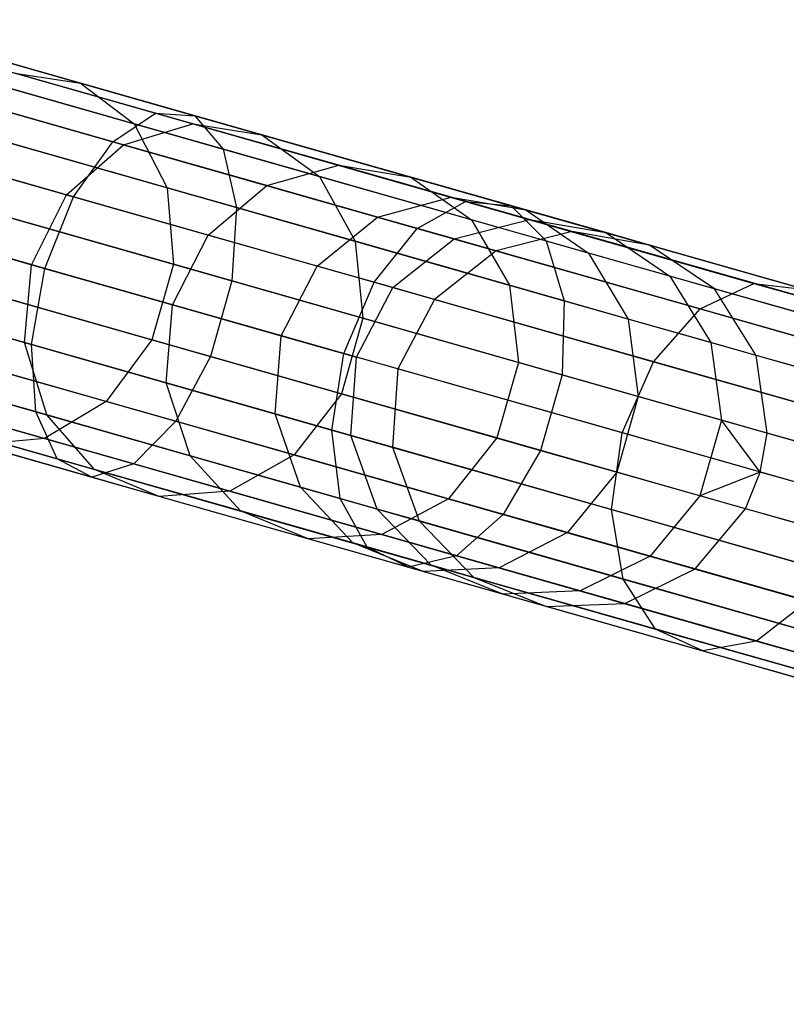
# Model space of a CAD drawing. Extents: x -189 to 189, y -189 to 189.
# Tile 454 of 591: x 170.9 to 174.96, y -52.54 to -47.33. Entities that reach past the tile are written whole.
import ezdxf

# ---------------------------------------------------------------- set-up
doc = ezdxf.new("R2010")
doc.units = 0
doc.header["$LTSCALE"] = 25.4
doc.layers.get('0').update_dxf_attribs({"linetype": 'CONTINUOUS'})

# ---------------------------------------------------------------- blocks, each defined once
blk = doc.blocks.new('CAMELEON-KENAI-C-12244_STL')
at = {"color": 0}
for p, q in [((169.8827, -47.3327, -11.4422), (171.6208, -47.8272, -12.3407)), ((169.8827, -47.3327, -11.4422), (171.6208, -47.8272, -12.3407)), ((170.0532, -47.336, -11.0629), (171.8278, -47.8409, -11.9804)), ((170.0532, -47.336, -11.0629), (171.8278, -47.8409, -11.9804)), ((171.2227, -47.6687, -150.3514), (170.0986, -47.3489, -151.9879)), ((171.2227, -47.6687, -150.3514), (170.0986, -47.3489, -151.9879)), ((169.6877, -47.4933, -11.7724), (171.394, -47.9788, -12.6545)), ((169.6877, -47.4933, -11.7724), (171.394, -47.9788, -12.6545)), ((170.1697, -47.5027, -10.7003), (171.9793, -48.0176, -11.6357)), ((170.1697, -47.5027, -10.7003), (171.9793, -48.0176, -11.6357)), ((171.5077, -47.8834, -150.5649), (170.3615, -47.5573, -152.2335)), ((171.5077, -47.8834, -150.5649), (170.3615, -47.5573, -152.2335)), ((170.8759, -47.6153, -150.1282), (171.2227, -47.6687, -150.3514)), ((171.8174, -47.8831, -148.4191), (170.8759, -47.6153, -150.1282)), ((171.8174, -47.8831, -148.4191), (170.8759, -47.6153, -150.1282)), ((170.8759, -47.6153, -150.1282), (171.2227, -47.6687, -150.3514)), ((171.2227, -47.6687, -150.3514), (171.5077, -47.8834, -150.5649)), ((172.1839, -47.9422, -148.6064), (171.2227, -47.6687, -150.3514)), ((172.1839, -47.9422, -148.6064), (171.2227, -47.6687, -150.3514)), ((171.2227, -47.6687, -150.3514), (171.5077, -47.8834, -150.5649)), ((171.4517, -47.9952, -148.256), (170.5275, -47.7323, -149.9339)), ((171.4517, -47.9952, -148.256), (170.5275, -47.7323, -149.9339)), ((169.5019, -47.7902, -11.9966), (171.1867, -48.2696, -12.8675)), ((169.5019, -47.7902, -11.9966), (171.1867, -48.2696, -12.8675)), ((170.2121, -47.8041, -10.4169), (172.0489, -48.3267, -11.3664)), ((170.2121, -47.8041, -10.4169), (172.0489, -48.3267, -11.3664)), ((171.394, -47.9788, -12.6545), (171.6208, -47.8272, -12.3407)), ((171.394, -47.9788, -12.6545), (171.6208, -47.8272, -12.3407)), ((171.6208, -47.8272, -12.3407), (173.2614, -48.294, -13.4195)), ((171.6208, -47.8272, -12.3407), (173.2614, -48.294, -13.4195)), ((171.6208, -47.8272, -12.3407), (171.8278, -47.8409, -11.9804)), ((171.6208, -47.8272, -12.3407), (171.8278, -47.8409, -11.9804)), ((171.4517, -47.9952, -148.256), (171.8174, -47.8831, -148.4191)), ((171.4517, -47.9952, -148.256), (171.8174, -47.8831, -148.4191)), ((171.5077, -47.8834, -150.5649), (171.6818, -48.2222, -150.7317)), ((172.4878, -48.1623, -148.7856), (171.5077, -47.8834, -150.5649)), ((172.4878, -48.1623, -148.7856), (171.5077, -47.8834, -150.5649)), ((171.5077, -47.8834, -150.5649), (171.6818, -48.2222, -150.7317)), ((171.8174, -47.8831, -148.4191), (172.1839, -47.9422, -148.6064)), ((172.5899, -48.1029, -146.6207), (171.8174, -47.8831, -148.4191)), ((172.5899, -48.1029, -146.6207), (171.8174, -47.8831, -148.4191)), ((171.8174, -47.8831, -148.4191), (172.1839, -47.9422, -148.6064)), ((171.8278, -47.8409, -11.9804), (173.5029, -48.3175, -13.0818)), ((171.8278, -47.8409, -11.9804), (173.5029, -48.3175, -13.0818)), ((171.8278, -47.8409, -11.9804), (171.9793, -48.0176, -11.6357)), ((171.8278, -47.8409, -11.9804), (171.9793, -48.0176, -11.6357)), ((171.6818, -48.2222, -150.7317), (170.5183, -47.8912, -152.4255)), ((171.6818, -48.2222, -150.7317), (170.5183, -47.8912, -152.4255)), ((171.1867, -48.2696, -12.8675), (171.394, -47.9788, -12.6545)), ((171.1867, -48.2696, -12.8675), (171.394, -47.9788, -12.6545)), ((171.394, -47.9788, -12.6545), (173.0046, -48.4371, -13.7136)), ((171.394, -47.9788, -12.6545), (173.0046, -48.4371, -13.7136)), ((172.1839, -47.9422, -148.6064), (172.4878, -48.1623, -148.7856)), ((172.9726, -48.1666, -146.7703), (172.1839, -47.9422, -148.6064)), ((172.9726, -48.1666, -146.7703), (172.1839, -47.9422, -148.6064)), ((172.1839, -47.9422, -148.6064), (172.4878, -48.1623, -148.7856)), ((171.15, -48.2592, -148.1453), (170.2375, -47.9995, -149.8019)), ((171.15, -48.2592, -148.1453), (170.2375, -47.9995, -149.8019)), ((171.15, -48.2592, -148.1453), (171.4517, -47.9952, -148.256)), ((171.15, -48.2592, -148.1453), (171.4517, -47.9952, -148.256)), ((172.2101, -48.211, -146.4905), (171.4517, -47.9952, -148.256)), ((172.2101, -48.211, -146.4905), (171.4517, -47.9952, -148.256)), ((171.9793, -48.0176, -11.6357), (173.6872, -48.5035, -12.7588)), ((171.9793, -48.0176, -11.6357), (173.6872, -48.5035, -12.7588)), ((171.9793, -48.0176, -11.6357), (172.0489, -48.3267, -11.3664)), ((171.9793, -48.0176, -11.6357), (172.0489, -48.3267, -11.3664)), ((172.2101, -48.211, -146.4905), (172.5899, -48.1029, -146.6207)), ((172.2101, -48.211, -146.4905), (172.5899, -48.1029, -146.6207)), ((172.5899, -48.1029, -146.6207), (172.9726, -48.1666, -146.7703)), ((173.1858, -48.2725, -144.7511), (172.5899, -48.1029, -146.6207)), ((173.1858, -48.2725, -144.7511), (172.5899, -48.1029, -146.6207)), ((172.5899, -48.1029, -146.6207), (172.9726, -48.1666, -146.7703)), ((171.0346, -48.6492, -12.9429), (169.3574, -48.172, -12.0759)), ((171.0346, -48.6492, -12.9429), (169.3574, -48.172, -12.0759)), ((170.173, -48.1879, -10.2618), (172.0247, -48.7148, -11.2191)), ((170.173, -48.1879, -10.2618), (172.0247, -48.7148, -11.2191)), ((172.4878, -48.1623, -148.7856), (172.6767, -48.5053, -148.9255)), ((173.2921, -48.3911, -146.9133), (172.4878, -48.1623, -148.7856)), ((173.2921, -48.3911, -146.9133), (172.4878, -48.1623, -148.7856)), ((172.4878, -48.1623, -148.7856), (172.6767, -48.5053, -148.9255)), ((172.9726, -48.1666, -146.7703), (173.2921, -48.3911, -146.9133)), ((173.581, -48.3397, -144.8614), (172.9726, -48.1666, -146.7703)), ((173.581, -48.3397, -144.8614), (172.9726, -48.1666, -146.7703)), ((172.9726, -48.1666, -146.7703), (173.2921, -48.3911, -146.9133)), ((171.6818, -48.2222, -150.7317), (171.7148, -48.6266, -150.823)), ((172.6767, -48.5053, -148.9255), (171.6818, -48.2222, -150.7317)), ((172.6767, -48.5053, -148.9255), (171.6818, -48.2222, -150.7317)), ((171.6818, -48.2222, -150.7317), (171.7148, -48.6266, -150.823)), ((171.8988, -48.4722, -146.4021), (172.2101, -48.211, -146.4905)), ((171.8988, -48.4722, -146.4021), (172.2101, -48.211, -146.4905)), ((172.795, -48.3775, -144.6551), (172.2101, -48.211, -146.4905)), ((172.795, -48.3775, -144.6551), (172.2101, -48.211, -146.4905)), ((171.7148, -48.6266, -150.823), (170.5418, -48.2928, -152.5305)), ((171.7148, -48.6266, -150.823), (170.5418, -48.2928, -152.5305)), ((170.9646, -48.6293, -148.1061), (171.15, -48.2592, -148.1453)), ((170.9646, -48.6293, -148.1061), (171.15, -48.2592, -148.1453)), ((171.0346, -48.6492, -12.9429), (171.1867, -48.2696, -12.8675)), ((171.0346, -48.6492, -12.9429), (171.1867, -48.2696, -12.8675)), ((171.8988, -48.4722, -146.4021), (171.15, -48.2592, -148.1453)), ((171.8988, -48.4722, -146.4021), (171.15, -48.2592, -148.1453)), ((171.1867, -48.2696, -12.8675), (172.7768, -48.722, -13.9132)), ((171.1867, -48.2696, -12.8675), (172.7768, -48.722, -13.9132)), ((172.795, -48.3775, -144.6551), (173.1858, -48.2725, -144.7511)), ((172.795, -48.3775, -144.6551), (173.1858, -48.2725, -144.7511)), ((173.0046, -48.4371, -13.7136), (173.2614, -48.294, -13.4195)), ((173.0046, -48.4371, -13.7136), (173.2614, -48.294, -13.4195)), ((173.1858, -48.2725, -144.7511), (173.581, -48.3397, -144.8614)), ((173.599, -48.39, -142.829), (173.1858, -48.2725, -144.7511)), ((173.599, -48.39, -142.829), (173.1858, -48.2725, -144.7511)), ((173.1858, -48.2725, -144.7511), (173.581, -48.3397, -144.8614)), ((173.2614, -48.294, -13.4195), (174.7871, -48.7281, -14.6672)), ((173.2614, -48.294, -13.4195), (174.7871, -48.7281, -14.6672)), ((173.2614, -48.294, -13.4195), (173.5029, -48.3175, -13.0818)), ((173.2614, -48.294, -13.4195), (173.5029, -48.3175, -13.0818)), ((172.0489, -48.3267, -11.3664), (172.0247, -48.7148, -11.2191)), ((172.0489, -48.3267, -11.3664), (172.0247, -48.7148, -11.2191)), ((172.0489, -48.3267, -11.3664), (173.7826, -48.82, -12.5065)), ((172.0489, -48.3267, -11.3664), (173.7826, -48.82, -12.5065)), ((173.5029, -48.3175, -13.0818), (175.0606, -48.7607, -14.3557)), ((173.5029, -48.3175, -13.0818), (175.0606, -48.7607, -14.3557)), ((173.5029, -48.3175, -13.0818), (173.6872, -48.5035, -12.7588)), ((173.5029, -48.3175, -13.0818), (173.6872, -48.5035, -12.7588)), ((173.581, -48.3397, -144.8614), (173.9125, -48.5676, -144.9669)), ((174.0029, -48.4598, -142.8989), (173.581, -48.3397, -144.8614)), ((174.0029, -48.4598, -142.8989), (173.581, -48.3397, -144.8614)), ((173.581, -48.3397, -144.8614), (173.9125, -48.5676, -144.9669)), ((170.0562, -48.3708, -149.7553), (170.9646, -48.6293, -148.1061)), ((170.0562, -48.3708, -149.7553), (170.9646, -48.6293, -148.1061)), ((172.4764, -48.6366, -144.5899), (172.795, -48.3775, -144.6551)), ((172.4764, -48.6366, -144.5899), (172.795, -48.3775, -144.6551)), ((173.2007, -48.4929, -142.7681), (172.795, -48.3775, -144.6551)), ((173.2007, -48.4929, -142.7681), (172.795, -48.3775, -144.6551)), ((173.2007, -48.4929, -142.7681), (173.599, -48.39, -142.829)), ((173.2007, -48.4929, -142.7681), (173.599, -48.39, -142.829)), ((173.2921, -48.3911, -146.9133), (173.4931, -48.7376, -147.0251)), ((173.9125, -48.5676, -144.9669), (173.2921, -48.3911, -146.9133)), ((173.9125, -48.5676, -144.9669), (173.2921, -48.3911, -146.9133)), ((173.2921, -48.3911, -146.9133), (173.4931, -48.7376, -147.0251)), ((173.599, -48.39, -142.829), (174.0029, -48.4598, -142.8989)), ((173.8255, -48.4545, -140.8736), (173.599, -48.39, -142.829)), ((173.8255, -48.4545, -140.8736), (173.599, -48.39, -142.829)), ((173.599, -48.39, -142.829), (174.0029, -48.4598, -142.8989)), ((172.7768, -48.722, -13.9132), (173.0046, -48.4371, -13.7136)), ((172.7768, -48.722, -13.9132), (173.0046, -48.4371, -13.7136)), ((173.0046, -48.4371, -13.7136), (174.5024, -48.8632, -14.9385)), ((173.0046, -48.4371, -13.7136), (174.5024, -48.8632, -14.9385)), ((173.8255, -48.4545, -140.8736), (173.4231, -48.5561, -140.8484)), ((173.8255, -48.4545, -140.8736), (173.4231, -48.5561, -140.8484)), ((181.2238, -50.5595, -30.8736), (173.8255, -48.4545, -140.8736)), ((174.2342, -48.5256, -140.9024), (173.8255, -48.4545, -140.8736)), ((181.2238, -50.5595, -30.8736), (173.8255, -48.4545, -140.8736)), ((174.2342, -48.5256, -140.9024), (173.8255, -48.4545, -140.8736)), ((174.0029, -48.4598, -142.8989), (174.3427, -48.69, -142.9658)), ((174.2342, -48.5256, -140.9024), (174.0029, -48.4598, -142.8989)), ((174.2342, -48.5256, -140.9024), (174.0029, -48.4598, -142.8989)), ((174.0029, -48.4598, -142.8989), (174.3427, -48.69, -142.9658)), ((171.71, -48.8414, -146.3709), (171.8988, -48.4722, -146.4021)), ((171.71, -48.8414, -146.3709), (171.8988, -48.4722, -146.4021)), ((172.4764, -48.6366, -144.5899), (171.8988, -48.4722, -146.4021)), ((172.4764, -48.6366, -144.5899), (171.8988, -48.4722, -146.4021)), ((172.6767, -48.5053, -148.9255), (172.7177, -48.9119, -149.0021)), ((173.4931, -48.7376, -147.0251), (172.6767, -48.5053, -148.9255)), ((173.4931, -48.7376, -147.0251), (172.6767, -48.5053, -148.9255)), ((172.6767, -48.5053, -148.9255), (172.7177, -48.9119, -149.0021)), ((172.877, -48.7505, -142.7268), (173.2007, -48.4929, -142.7681)), ((172.877, -48.7505, -142.7268), (173.2007, -48.4929, -142.7681)), ((173.4231, -48.5561, -140.8484), (173.2007, -48.4929, -142.7681)), ((173.4231, -48.5561, -140.8484), (173.2007, -48.4929, -142.7681)), ((173.6872, -48.5035, -12.7588), (175.2756, -48.9555, -14.0578)), ((173.6872, -48.5035, -12.7588), (175.2756, -48.9555, -14.0578)), ((173.6872, -48.5035, -12.7588), (173.7826, -48.82, -12.5065)), ((173.6872, -48.5035, -12.7588), (173.7826, -48.82, -12.5065)), ((173.4231, -48.5561, -140.8484), (173.0965, -48.813, -140.8314)), ((173.4231, -48.5561, -140.8484), (173.0965, -48.813, -140.8314)), ((180.8214, -50.6612, -30.8485), (173.4231, -48.5561, -140.8484)), ((180.8214, -50.6612, -30.8485), (173.4231, -48.5561, -140.8484)), ((181.6325, -50.6306, -30.9024), (174.2342, -48.5256, -140.9024)), ((174.5785, -48.7571, -140.93), (174.2342, -48.5256, -140.9024)), ((181.6325, -50.6306, -30.9024), (174.2342, -48.5256, -140.9024)), ((174.5785, -48.7571, -140.93), (174.2342, -48.5256, -140.9024)), ((169.2793, -48.5726, -11.9966), (170.9641, -49.052, -12.8675)), ((169.2793, -48.5726, -11.9966), (170.9641, -49.052, -12.8675)), ((170.0592, -48.5878, -10.2618), (171.9109, -49.1147, -11.2191)), ((170.0592, -48.5878, -10.2618), (171.9109, -49.1147, -11.2191)), ((173.9125, -48.5676, -144.9669), (174.1228, -48.9168, -145.0493)), ((174.3427, -48.69, -142.9658), (173.9125, -48.5676, -144.9669)), ((174.3427, -48.69, -142.9658), (173.9125, -48.5676, -144.9669)), ((173.9125, -48.5676, -144.9669), (174.1228, -48.9168, -145.0493)), ((170.9274, -49.0416, -148.1453), (170.9646, -48.6293, -148.1061)), ((170.9274, -49.0416, -148.1453), (170.9646, -48.6293, -148.1061)), ((170.9641, -49.052, -12.8675), (171.0346, -48.6492, -12.9429)), ((170.9641, -49.052, -12.8675), (171.0346, -48.6492, -12.9429)), ((170.9646, -48.6293, -148.1061), (171.71, -48.8414, -146.3709)), ((170.9646, -48.6293, -148.1061), (171.71, -48.8414, -146.3709)), ((172.6176, -49.0996, -13.9838), (171.0346, -48.6492, -12.9429)), ((172.6176, -49.0996, -13.9838), (171.0346, -48.6492, -12.9429)), ((171.7148, -48.6266, -150.823), (171.601, -49.0265, -150.823)), ((171.7148, -48.6266, -150.823), (171.601, -49.0265, -150.823)), ((172.7177, -48.9119, -149.0021), (171.7148, -48.6266, -150.823)), ((172.7177, -48.9119, -149.0021), (171.7148, -48.6266, -150.823)), ((172.285, -49.005, -144.5669), (172.4764, -48.6366, -144.5899)), ((172.285, -49.005, -144.5669), (172.4764, -48.6366, -144.5899)), ((172.877, -48.7505, -142.7268), (172.4764, -48.6366, -144.5899)), ((172.877, -48.7505, -142.7268), (172.4764, -48.6366, -144.5899)), ((171.601, -49.0265, -150.823), (170.428, -48.6928, -152.5305)), ((171.601, -49.0265, -150.823), (170.428, -48.6928, -152.5305)), ((172.0247, -48.7148, -11.2191), (171.9109, -49.1147, -11.2191)), ((172.0247, -48.7148, -11.2191), (171.9109, -49.1147, -11.2191)), ((172.0247, -48.7148, -11.2191), (173.7725, -49.2121, -12.3684)), ((172.0247, -48.7148, -11.2191), (173.7725, -49.2121, -12.3684)), ((172.6176, -49.0996, -13.9838), (172.7768, -48.722, -13.9132)), ((172.6176, -49.0996, -13.9838), (172.7768, -48.722, -13.9132)), ((172.7768, -48.722, -13.9132), (174.2557, -49.1428, -15.1226)), ((172.7768, -48.722, -13.9132), (174.2557, -49.1428, -15.1226)), ((174.3427, -48.69, -142.9658), (174.5595, -49.041, -143.018)), ((174.5785, -48.7571, -140.93), (174.3427, -48.69, -142.9658)), ((174.5785, -48.7571, -140.93), (174.3427, -48.69, -142.9658)), ((174.3427, -48.69, -142.9658), (174.5595, -49.041, -143.018)), ((172.6837, -49.1184, -142.7122), (172.877, -48.7505, -142.7268)), ((172.6837, -49.1184, -142.7122), (172.877, -48.7505, -142.7268)), ((173.0965, -48.813, -140.8314), (172.877, -48.7505, -142.7268)), ((173.0965, -48.813, -140.8314), (172.877, -48.7505, -142.7268)), ((173.4931, -48.7376, -147.0251), (173.5408, -49.1461, -147.0862)), ((174.1228, -48.9168, -145.0493), (173.4931, -48.7376, -147.0251)), ((174.1228, -48.9168, -145.0493), (173.4931, -48.7376, -147.0251)), ((173.4931, -48.7376, -147.0251), (173.5408, -49.1461, -147.0862)), ((174.5024, -48.8632, -14.9385), (174.7871, -48.7281, -14.6672)), ((174.5024, -48.8632, -14.9385), (174.7871, -48.7281, -14.6672)), ((181.9768, -50.8621, -30.93), (174.5785, -48.7571, -140.93)), ((174.7988, -49.1091, -140.9516), (174.5785, -48.7571, -140.93)), ((181.9768, -50.8621, -30.93), (174.5785, -48.7571, -140.93)), ((174.7988, -49.1091, -140.9516), (174.5785, -48.7571, -140.93)), ((174.7871, -48.7281, -14.6672), (176.182, -49.125, -16.0708)), ((174.7871, -48.7281, -14.6672), (176.182, -49.125, -16.0708)), ((174.7871, -48.7281, -14.6672), (175.0606, -48.7607, -14.3557)), ((174.7871, -48.7281, -14.6672), (175.0606, -48.7607, -14.3557)), ((170.9274, -49.0416, -148.1453), (170.0149, -48.7819, -149.8019)), ((170.9274, -49.0416, -148.1453), (170.0149, -48.7819, -149.8019)), ((173.0965, -48.813, -140.8314), (172.9023, -49.1806, -140.8254)), ((173.0965, -48.813, -140.8314), (172.9023, -49.1806, -140.8254)), ((180.4948, -50.918, -30.8314), (173.0965, -48.813, -140.8314)), ((180.4948, -50.918, -30.8314), (173.0965, -48.813, -140.8314)), ((173.7826, -48.82, -12.5065), (173.7725, -49.2121, -12.3684)), ((173.7826, -48.82, -12.5065), (173.7725, -49.2121, -12.3684)), ((173.7826, -48.82, -12.5065), (175.395, -49.2787, -13.8251)), ((173.7826, -48.82, -12.5065), (175.395, -49.2787, -13.8251)), ((171.6762, -49.2546, -146.4021), (171.71, -48.8414, -146.3709)), ((171.6762, -49.2546, -146.4021), (171.71, -48.8414, -146.3709)), ((171.71, -48.8414, -146.3709), (172.285, -49.005, -144.5669)), ((171.71, -48.8414, -146.3709), (172.285, -49.005, -144.5669)), ((174.2557, -49.1428, -15.1226), (174.5024, -48.8632, -14.9385)), ((174.2557, -49.1428, -15.1226), (174.5024, -48.8632, -14.9385)), ((174.5024, -48.8632, -14.9385), (175.8718, -49.2529, -16.3164)), ((174.5024, -48.8632, -14.9385), (175.8718, -49.2529, -16.3164)), ((169.2809, -48.9229, -11.7724), (170.9873, -49.4084, -12.6545)), ((169.2809, -48.9229, -11.7724), (170.9873, -49.4084, -12.6545)), ((172.7177, -48.9119, -149.0021), (172.604, -49.3119, -149.0021)), ((172.7177, -48.9119, -149.0021), (172.604, -49.3119, -149.0021)), ((173.5408, -49.1461, -147.0862), (172.7177, -48.9119, -149.0021)), ((173.5408, -49.1461, -147.0862), (172.7177, -48.9119, -149.0021)), ((174.1228, -48.9168, -145.0493), (174.1756, -49.3267, -145.0944)), ((174.5595, -49.041, -143.018), (174.1228, -48.9168, -145.0493)), ((174.5595, -49.041, -143.018), (174.1228, -48.9168, -145.0493)), ((174.1228, -48.9168, -145.0493), (174.1756, -49.3267, -145.0944)), ((169.8904, -48.9348, -10.4169), (171.7272, -49.4574, -11.3664)), ((169.8904, -48.9348, -10.4169), (171.7272, -49.4574, -11.3664)), ((171.36, -49.3529, -150.7317), (170.1966, -49.0219, -152.4255)), ((171.36, -49.3529, -150.7317), (170.1966, -49.0219, -152.4255)), ((171.601, -49.0265, -150.823), (171.36, -49.3529, -150.7317)), ((171.601, -49.0265, -150.823), (171.36, -49.3529, -150.7317)), ((172.604, -49.3119, -149.0021), (171.601, -49.0265, -150.823)), ((172.604, -49.3119, -149.0021), (171.601, -49.0265, -150.823)), ((172.2538, -49.419, -144.5899), (172.285, -49.005, -144.5669)), ((172.2538, -49.419, -144.5899), (172.285, -49.005, -144.5669)), ((172.285, -49.005, -144.5669), (172.6837, -49.1184, -142.7122)), ((172.285, -49.005, -144.5669), (172.6837, -49.1184, -142.7122)), ((171.0449, -49.4248, -148.256), (170.9274, -49.0416, -148.1453)), ((171.6762, -49.2546, -146.4021), (170.9274, -49.0416, -148.1453)), ((171.0449, -49.4248, -148.256), (170.9274, -49.0416, -148.1453)), ((171.6762, -49.2546, -146.4021), (170.9274, -49.0416, -148.1453)), ((170.9873, -49.4084, -12.6545), (170.9641, -49.052, -12.8675)), ((170.9641, -49.052, -12.8675), (172.5542, -49.5045, -13.9132)), ((170.9641, -49.052, -12.8675), (172.5542, -49.5045, -13.9132)), ((170.9873, -49.4084, -12.6545), (170.9641, -49.052, -12.8675)), ((174.5595, -49.041, -143.018), (174.6158, -49.452, -143.0466)), ((174.5595, -49.041, -143.018), (174.6158, -49.452, -143.0466)), ((174.7988, -49.1091, -140.9516), (174.5595, -49.041, -143.018)), ((174.7988, -49.1091, -140.9516), (174.5595, -49.041, -143.018)), ((171.9109, -49.1147, -11.2191), (171.7272, -49.4574, -11.3664)), ((171.9109, -49.1147, -11.2191), (171.7272, -49.4574, -11.3664)), ((171.9109, -49.1147, -11.2191), (173.6587, -49.612, -12.3684)), ((171.9109, -49.1147, -11.2191), (173.6587, -49.612, -12.3684)), ((172.5542, -49.5045, -13.9132), (172.6176, -49.0996, -13.9838)), ((172.5542, -49.5045, -13.9132), (172.6176, -49.0996, -13.9838)), ((174.0897, -49.5185, -15.1878), (172.6176, -49.0996, -13.9838)), ((174.0897, -49.5185, -15.1878), (172.6176, -49.0996, -13.9838)), ((172.6544, -49.5329, -142.7268), (172.6837, -49.1184, -142.7122)), ((172.6544, -49.5329, -142.7268), (172.6837, -49.1184, -142.7122)), ((172.9023, -49.1806, -140.8254), (172.6837, -49.1184, -142.7122)), ((172.9023, -49.1806, -140.8254), (172.6837, -49.1184, -142.7122)), ((182.1971, -51.2141, -30.9516), (174.7988, -49.1091, -140.9516)), ((174.8571, -49.5206, -140.9634), (174.7988, -49.1091, -140.9516)), ((182.1971, -51.2141, -30.9516), (174.7988, -49.1091, -140.9516)), ((174.8571, -49.5206, -140.9634), (174.7988, -49.1091, -140.9516)), ((169.3622, -49.1622, -11.4422), (171.1003, -49.6567, -12.3407)), ((169.3622, -49.1622, -11.4422), (171.1003, -49.6567, -12.3407)), ((169.6957, -49.1687, -10.7003), (171.5053, -49.6835, -11.6357)), ((169.6957, -49.1687, -10.7003), (171.5053, -49.6835, -11.6357)), ((171.0449, -49.4248, -148.256), (170.1207, -49.1618, -149.9339)), ((171.0449, -49.4248, -148.256), (170.1207, -49.1618, -149.9339)), ((172.9023, -49.1806, -140.8254), (172.8739, -49.5954, -140.8314)), ((172.9023, -49.1806, -140.8254), (172.8739, -49.5954, -140.8314)), ((180.3006, -51.2856, -30.8254), (172.9023, -49.1806, -140.8254)), ((180.3006, -51.2856, -30.8254), (172.9023, -49.1806, -140.8254)), ((173.5408, -49.1461, -147.0862), (173.427, -49.5461, -147.0862)), ((173.5408, -49.1461, -147.0862), (173.427, -49.5461, -147.0862)), ((174.1756, -49.3267, -145.0944), (173.5408, -49.1461, -147.0862)), ((174.1756, -49.3267, -145.0944), (173.5408, -49.1461, -147.0862)), ((174.0897, -49.5185, -15.1878), (174.2557, -49.1428, -15.1226)), ((174.0897, -49.5185, -15.1878), (174.2557, -49.1428, -15.1226)), ((174.2557, -49.1428, -15.1226), (175.6078, -49.5275, -16.4831)), ((174.2557, -49.1428, -15.1226), (175.6078, -49.5275, -16.4831)), ((171.0337, -49.5493, -150.5649), (169.8875, -49.2232, -152.2335)), ((171.0337, -49.5493, -150.5649), (169.8875, -49.2232, -152.2335)), ((173.7725, -49.2121, -12.3684), (173.6587, -49.612, -12.3684)), ((173.7725, -49.2121, -12.3684), (173.6587, -49.612, -12.3684)), ((173.7725, -49.2121, -12.3684), (175.398, -49.6745, -13.6976)), ((173.7725, -49.2121, -12.3684), (175.398, -49.6745, -13.6976)), ((169.5089, -49.2491, -11.0629), (171.2835, -49.754, -11.9804)), ((169.5089, -49.2491, -11.0629), (171.2835, -49.754, -11.9804)), ((171.8033, -49.6406, -146.4905), (171.6762, -49.2546, -146.4021)), ((172.2538, -49.419, -144.5899), (171.6762, -49.2546, -146.4021)), ((171.8033, -49.6406, -146.4905), (171.6762, -49.2546, -146.4021)), ((172.2538, -49.419, -144.5899), (171.6762, -49.2546, -146.4021)), ((172.604, -49.3119, -149.0021), (172.355, -49.636, -148.9255)), ((172.604, -49.3119, -149.0021), (172.355, -49.636, -148.9255)), ((173.427, -49.5461, -147.0862), (172.604, -49.3119, -149.0021)), ((173.427, -49.5461, -147.0862), (172.604, -49.3119, -149.0021)), ((174.1756, -49.3267, -145.0944), (174.0618, -49.7267, -145.0944)), ((174.1756, -49.3267, -145.0944), (174.0618, -49.7267, -145.0944)), ((174.6158, -49.452, -143.0466), (174.1756, -49.3267, -145.0944)), ((174.6158, -49.452, -143.0466), (174.1756, -49.3267, -145.0944)), ((171.36, -49.3529, -150.7317), (171.0337, -49.5493, -150.5649)), ((171.36, -49.3529, -150.7317), (171.0337, -49.5493, -150.5649)), ((172.355, -49.636, -148.9255), (171.36, -49.3529, -150.7317)), ((172.355, -49.636, -148.9255), (171.36, -49.3529, -150.7317)), ((171.2968, -49.7126, -148.4191), (170.3554, -49.4448, -150.1282)), ((171.2968, -49.7126, -148.4191), (170.3554, -49.4448, -150.1282)), ((171.1003, -49.6567, -12.3407), (170.9873, -49.4084, -12.6545)), ((170.9873, -49.4084, -12.6545), (172.5978, -49.8666, -13.7136)), ((170.9873, -49.4084, -12.6545), (172.5978, -49.8666, -13.7136)), ((171.1003, -49.6567, -12.3407), (170.9873, -49.4084, -12.6545)), ((171.2968, -49.7126, -148.4191), (171.0449, -49.4248, -148.256)), ((171.8033, -49.6406, -146.4905), (171.0449, -49.4248, -148.256)), ((171.2968, -49.7126, -148.4191), (171.0449, -49.4248, -148.256)), ((171.8033, -49.6406, -146.4905), (171.0449, -49.4248, -148.256)), ((172.3883, -49.807, -144.6551), (172.2538, -49.419, -144.5899)), ((172.6544, -49.5329, -142.7268), (172.2538, -49.419, -144.5899)), ((172.3883, -49.807, -144.6551), (172.2538, -49.419, -144.5899)), ((172.6544, -49.5329, -142.7268), (172.2538, -49.419, -144.5899)), ((174.6158, -49.452, -143.0466), (174.5021, -49.8519, -143.0466)), ((174.6158, -49.452, -143.0466), (174.5021, -49.8519, -143.0466)), ((174.8571, -49.5206, -140.9634), (174.6158, -49.452, -143.0466)), ((174.8571, -49.5206, -140.9634), (174.6158, -49.452, -143.0466)), ((174.8212, -49.7266, -140.9649), (174.6158, -49.452, -143.0466)), ((174.8212, -49.7266, -140.9649), (174.6158, -49.452, -143.0466)), ((171.7272, -49.4574, -11.3664), (171.5053, -49.6835, -11.6357)), ((171.7272, -49.4574, -11.3664), (171.5053, -49.6835, -11.6357)), ((171.7272, -49.4574, -11.3664), (173.4609, -49.9507, -12.5065)), ((171.7272, -49.4574, -11.3664), (173.4609, -49.9507, -12.5065)), ((172.5978, -49.8666, -13.7136), (172.5542, -49.5045, -13.9132)), ((172.5542, -49.5045, -13.9132), (174.0331, -49.9252, -15.1226)), ((172.5542, -49.5045, -13.9132), (174.0331, -49.9252, -15.1226)), ((172.5978, -49.8666, -13.7136), (172.5542, -49.5045, -13.9132)), ((171.0337, -49.5493, -150.5649), (170.6783, -49.5818, -150.3514)), ((171.0337, -49.5493, -150.5649), (170.6783, -49.5818, -150.3514)), ((172.0138, -49.8282, -148.7856), (171.0337, -49.5493, -150.5649)), ((172.0138, -49.8282, -148.7856), (171.0337, -49.5493, -150.5649)), ((172.794, -49.9224, -142.7681), (172.6544, -49.5329, -142.7268)), ((172.8739, -49.5954, -140.8314), (172.6544, -49.5329, -142.7268)), ((172.794, -49.9224, -142.7681), (172.6544, -49.5329, -142.7268)), ((172.8739, -49.5954, -140.8314), (172.6544, -49.5329, -142.7268)), ((173.427, -49.5461, -147.0862), (173.1714, -49.8683, -147.0251)), ((173.427, -49.5461, -147.0862), (173.1714, -49.8683, -147.0251)), ((174.0618, -49.7267, -145.0944), (173.427, -49.5461, -147.0862)), ((174.0618, -49.7267, -145.0944), (173.427, -49.5461, -147.0862)), ((174.0331, -49.9252, -15.1226), (174.0897, -49.5185, -15.1878)), ((174.0331, -49.9252, -15.1226), (174.0897, -49.5185, -15.1878)), ((175.4357, -49.9014, -16.542), (174.0897, -49.5185, -15.1878)), ((175.4357, -49.9014, -16.542), (174.0897, -49.5185, -15.1878)), ((174.8212, -49.7266, -140.9649), (174.8571, -49.5206, -140.9634)), ((174.8212, -49.7266, -140.9649), (174.8571, -49.5206, -140.9634)), ((182.2555, -51.6257, -30.9634), (174.8571, -49.5206, -140.9634)), ((182.2555, -51.6257, -30.9634), (174.8571, -49.5206, -140.9634)), ((171.6396, -49.8553, -148.6064), (170.6783, -49.5818, -150.3514)), ((171.6396, -49.8553, -148.6064), (170.6783, -49.5818, -150.3514)), ((180.2722, -51.7004, -30.8314), (172.8739, -49.5954, -140.8314)), ((172.8739, -49.5954, -140.8314), (173.0163, -49.9857, -140.8484)), ((180.2722, -51.7004, -30.8314), (172.8739, -49.5954, -140.8314)), ((172.8739, -49.5954, -140.8314), (173.0163, -49.9857, -140.8484)), ((171.2835, -49.754, -11.9804), (171.1003, -49.6567, -12.3407)), ((171.1003, -49.6567, -12.3407), (172.7408, -50.1235, -13.4195)), ((171.1003, -49.6567, -12.3407), (172.7408, -50.1235, -13.4195)), ((171.2835, -49.754, -11.9804), (171.1003, -49.6567, -12.3407)), ((172.0694, -49.9324, -146.6207), (171.8033, -49.6406, -146.4905)), ((172.3883, -49.807, -144.6551), (171.8033, -49.6406, -146.4905)), ((172.0694, -49.9324, -146.6207), (171.8033, -49.6406, -146.4905)), ((172.3883, -49.807, -144.6551), (171.8033, -49.6406, -146.4905)), ((172.355, -49.636, -148.9255), (172.0138, -49.8282, -148.7856)), ((172.355, -49.636, -148.9255), (172.0138, -49.8282, -148.7856)), ((173.1714, -49.8683, -147.0251), (172.355, -49.636, -148.9255)), ((173.1714, -49.8683, -147.0251), (172.355, -49.636, -148.9255)), ((173.6587, -49.612, -12.3684), (173.4609, -49.9507, -12.5065)), ((173.6587, -49.612, -12.3684), (173.4609, -49.9507, -12.5065)), ((173.6587, -49.612, -12.3684), (175.2842, -50.0745, -13.6976)), ((173.6587, -49.612, -12.3684), (175.2842, -50.0745, -13.6976)), ((171.5053, -49.6835, -11.6357), (171.2835, -49.754, -11.9804)), ((171.5053, -49.6835, -11.6357), (171.2835, -49.754, -11.9804)), ((171.6396, -49.8553, -148.6064), (171.2968, -49.7126, -148.4191)), ((172.0694, -49.9324, -146.6207), (171.2968, -49.7126, -148.4191)), ((171.6396, -49.8553, -148.6064), (171.2968, -49.7126, -148.4191)), ((172.0694, -49.9324, -146.6207), (171.2968, -49.7126, -148.4191)), ((171.5053, -49.6835, -11.6357), (173.2132, -50.1695, -12.7588)), ((171.5053, -49.6835, -11.6357), (173.2132, -50.1695, -12.7588)), ((171.2835, -49.754, -11.9804), (172.9585, -50.2306, -13.0818)), ((171.2835, -49.754, -11.9804), (172.9585, -50.2306, -13.0818)), ((174.0618, -49.7267, -145.0944), (173.8011, -50.0474, -145.0493)), ((174.0618, -49.7267, -145.0944), (173.8011, -50.0474, -145.0493)), ((174.5021, -49.8519, -143.0466), (174.0618, -49.7267, -145.0944)), ((174.5021, -49.8519, -143.0466), (174.0618, -49.7267, -145.0944)), ((174.8212, -49.7266, -140.9649), (174.5021, -49.8519, -143.0466)), ((174.8212, -49.7266, -140.9649), (174.5021, -49.8519, -143.0466)), ((174.7433, -49.9206, -140.9634), (174.8212, -49.7266, -140.9649)), ((174.7433, -49.9206, -140.9634), (174.8212, -49.7266, -140.9649)), ((182.2195, -51.8316, -30.9649), (174.8212, -49.7266, -140.9649)), ((182.2195, -51.8316, -30.9649), (174.8212, -49.7266, -140.9649)), ((172.6652, -50.102, -144.7511), (172.3883, -49.807, -144.6551)), ((172.794, -49.9224, -142.7681), (172.3883, -49.807, -144.6551)), ((172.6652, -50.102, -144.7511), (172.3883, -49.807, -144.6551)), ((172.794, -49.9224, -142.7681), (172.3883, -49.807, -144.6551)), ((172.0138, -49.8282, -148.7856), (171.6396, -49.8553, -148.6064)), ((172.0138, -49.8282, -148.7856), (171.6396, -49.8553, -148.6064)), ((172.4283, -50.0797, -146.7703), (171.6396, -49.8553, -148.6064)), ((172.4283, -50.0797, -146.7703), (171.6396, -49.8553, -148.6064)), ((172.8181, -50.0571, -146.9133), (172.0138, -49.8282, -148.7856)), ((172.8181, -50.0571, -146.9133), (172.0138, -49.8282, -148.7856)), ((172.7408, -50.1235, -13.4195), (172.5978, -49.8666, -13.7136)), ((172.5978, -49.8666, -13.7136), (174.0957, -50.2928, -14.9385)), ((172.5978, -49.8666, -13.7136), (174.0957, -50.2928, -14.9385)), ((172.7408, -50.1235, -13.4195), (172.5978, -49.8666, -13.7136)), ((173.1714, -49.8683, -147.0251), (172.8181, -50.0571, -146.9133)), ((173.1714, -49.8683, -147.0251), (172.8181, -50.0571, -146.9133)), ((173.8011, -50.0474, -145.0493), (173.1714, -49.8683, -147.0251)), ((173.8011, -50.0474, -145.0493), (173.1714, -49.8683, -147.0251)), ((174.5021, -49.8519, -143.0466), (174.2378, -50.1717, -143.018)), ((174.5021, -49.8519, -143.0466), (174.2378, -50.1717, -143.018)), ((174.7433, -49.9206, -140.9634), (174.5021, -49.8519, -143.0466)), ((174.7433, -49.9206, -140.9634), (174.5021, -49.8519, -143.0466)), ((174.4771, -50.2398, -140.9516), (174.7433, -49.9206, -140.9634)), ((174.4771, -50.2398, -140.9516), (174.7433, -49.9206, -140.9634)), ((182.1417, -52.0256, -30.9634), (174.7433, -49.9206, -140.9634)), ((182.1417, -52.0256, -30.9634), (174.7433, -49.9206, -140.9634)), ((172.4283, -50.0797, -146.7703), (172.0694, -49.9324, -146.6207)), ((172.6652, -50.102, -144.7511), (172.0694, -49.9324, -146.6207)), ((172.4283, -50.0797, -146.7703), (172.0694, -49.9324, -146.6207)), ((172.6652, -50.102, -144.7511), (172.0694, -49.9324, -146.6207)), ((173.0785, -50.2195, -142.829), (172.794, -49.9224, -142.7681)), ((173.0163, -49.9857, -140.8484), (172.794, -49.9224, -142.7681)), ((173.0785, -50.2195, -142.829), (172.794, -49.9224, -142.7681)), ((173.0163, -49.9857, -140.8484), (172.794, -49.9224, -142.7681)), ((173.4609, -49.9507, -12.5065), (173.2132, -50.1695, -12.7588)), ((173.4609, -49.9507, -12.5065), (173.2132, -50.1695, -12.7588)), ((173.4609, -49.9507, -12.5065), (175.0733, -50.4094, -13.8251)), ((173.4609, -49.9507, -12.5065), (175.0733, -50.4094, -13.8251)), ((174.0957, -50.2928, -14.9385), (174.0331, -49.9252, -15.1226)), ((174.0331, -49.9252, -15.1226), (175.3852, -50.3099, -16.4831)), ((174.0331, -49.9252, -15.1226), (175.3852, -50.3099, -16.4831)), ((174.0957, -50.2928, -14.9385), (174.0331, -49.9252, -15.1226)), ((180.4147, -52.0907, -30.8485), (173.0163, -49.9857, -140.8484)), ((173.0163, -49.9857, -140.8484), (173.305, -50.284, -140.8736)), ((180.4147, -52.0907, -30.8485), (173.0163, -49.9857, -140.8484)), ((173.0163, -49.9857, -140.8484), (173.305, -50.284, -140.8736)), ((172.8181, -50.0571, -146.9133), (172.4283, -50.0797, -146.7703)), ((172.8181, -50.0571, -146.9133), (172.4283, -50.0797, -146.7703)), ((173.4385, -50.2336, -144.9669), (172.8181, -50.0571, -146.9133)), ((173.4385, -50.2336, -144.9669), (172.8181, -50.0571, -146.9133)), ((173.8011, -50.0474, -145.0493), (173.4385, -50.2336, -144.9669)), ((173.8011, -50.0474, -145.0493), (173.4385, -50.2336, -144.9669)), ((174.2378, -50.1717, -143.018), (173.8011, -50.0474, -145.0493)), ((174.2378, -50.1717, -143.018), (173.8011, -50.0474, -145.0493)), ((173.0367, -50.2528, -144.8614), (172.4283, -50.0797, -146.7703)), ((173.0367, -50.2528, -144.8614), (172.4283, -50.0797, -146.7703)), ((173.0367, -50.2528, -144.8614), (172.6652, -50.102, -144.7511)), ((173.0785, -50.2195, -142.829), (172.6652, -50.102, -144.7511)), ((173.0367, -50.2528, -144.8614), (172.6652, -50.102, -144.7511)), ((173.0785, -50.2195, -142.829), (172.6652, -50.102, -144.7511)), ((172.9585, -50.2306, -13.0818), (172.7408, -50.1235, -13.4195)), ((172.7408, -50.1235, -13.4195), (174.2666, -50.5576, -14.6672)), ((172.7408, -50.1235, -13.4195), (174.2666, -50.5576, -14.6672)), ((172.9585, -50.2306, -13.0818), (172.7408, -50.1235, -13.4195)), ((173.2132, -50.1695, -12.7588), (172.9585, -50.2306, -13.0818)), ((173.2132, -50.1695, -12.7588), (172.9585, -50.2306, -13.0818)), ((173.2132, -50.1695, -12.7588), (174.8016, -50.6214, -14.0578)), ((173.2132, -50.1695, -12.7588), (174.8016, -50.6214, -14.0578)), ((174.2378, -50.1717, -143.018), (173.8687, -50.356, -142.9658)), ((174.2378, -50.1717, -143.018), (173.8687, -50.356, -142.9658)), ((174.4771, -50.2398, -140.9516), (174.2378, -50.1717, -143.018)), ((174.4771, -50.2398, -140.9516), (174.2378, -50.1717, -143.018)), ((172.9585, -50.2306, -13.0818), (174.5163, -50.6738, -14.3557)), ((172.9585, -50.2306, -13.0818), (174.5163, -50.6738, -14.3557)), ((173.4385, -50.2336, -144.9669), (173.0367, -50.2528, -144.8614)), ((173.4385, -50.2336, -144.9669), (173.0367, -50.2528, -144.8614)), ((173.4586, -50.3729, -142.8989), (173.0785, -50.2195, -142.829)), ((173.305, -50.284, -140.8736), (173.0785, -50.2195, -142.829)), ((173.4586, -50.3729, -142.8989), (173.0785, -50.2195, -142.829)), ((173.305, -50.284, -140.8736), (173.0785, -50.2195, -142.829)), ((173.8687, -50.356, -142.9658), (173.4385, -50.2336, -144.9669)), ((173.8687, -50.356, -142.9658), (173.4385, -50.2336, -144.9669)), ((173.4586, -50.3729, -142.8989), (173.0367, -50.2528, -144.8614)), ((173.4586, -50.3729, -142.8989), (173.0367, -50.2528, -144.8614)), ((180.7033, -52.389, -30.8736), (173.305, -50.284, -140.8736)), ((173.305, -50.284, -140.8736), (173.6899, -50.4387, -140.9024)), ((180.7033, -52.389, -30.8736), (173.305, -50.284, -140.8736)), ((173.305, -50.284, -140.8736), (173.6899, -50.4387, -140.9024)), ((174.1045, -50.4231, -140.93), (174.4771, -50.2398, -140.9516)), ((174.1045, -50.4231, -140.93), (174.4771, -50.2398, -140.9516)), ((181.8754, -52.3448, -30.9516), (174.4771, -50.2398, -140.9516)), ((181.8754, -52.3448, -30.9516), (174.4771, -50.2398, -140.9516)), ((174.2666, -50.5576, -14.6672), (174.0957, -50.2928, -14.9385)), ((174.0957, -50.2928, -14.9385), (175.465, -50.6824, -16.3164)), ((174.0957, -50.2928, -14.9385), (175.465, -50.6824, -16.3164)), ((174.2666, -50.5576, -14.6672), (174.0957, -50.2928, -14.9385)), ((173.8687, -50.356, -142.9658), (173.4586, -50.3729, -142.8989)), ((173.8687, -50.356, -142.9658), (173.4586, -50.3729, -142.8989)), ((173.6899, -50.4387, -140.9024), (173.4586, -50.3729, -142.8989)), ((173.6899, -50.4387, -140.9024), (173.4586, -50.3729, -142.8989)), ((174.1045, -50.4231, -140.93), (173.8687, -50.356, -142.9658)), ((174.1045, -50.4231, -140.93), (173.8687, -50.356, -142.9658)), ((173.6899, -50.4387, -140.9024), (174.1045, -50.4231, -140.93)), ((173.6899, -50.4387, -140.9024), (174.1045, -50.4231, -140.93)), ((181.0882, -52.5437, -30.9024), (173.6899, -50.4387, -140.9024)), ((181.0882, -52.5437, -30.9024), (173.6899, -50.4387, -140.9024)), ((181.5028, -52.5281, -30.93), (174.1045, -50.4231, -140.93)), ((181.5028, -52.5281, -30.93), (174.1045, -50.4231, -140.93)), ((175.0733, -50.4094, -13.8251), (174.8016, -50.6214, -14.0578)), ((175.0733, -50.4094, -13.8251), (174.8016, -50.6214, -14.0578)), ((174.5163, -50.6738, -14.3557), (174.2666, -50.5576, -14.6672)), ((174.2666, -50.5576, -14.6672), (175.6615, -50.9545, -16.0708)), ((174.2666, -50.5576, -14.6672), (175.6615, -50.9545, -16.0708)), ((174.5163, -50.6738, -14.3557), (174.2666, -50.5576, -14.6672)), ((174.8016, -50.6214, -14.0578), (174.5163, -50.6738, -14.3557)), ((174.8016, -50.6214, -14.0578), (174.5163, -50.6738, -14.3557)), ((174.8016, -50.6214, -14.0578), (176.2538, -51.0346, -15.519)), ((174.8016, -50.6214, -14.0578), (176.2538, -51.0346, -15.519)), ((174.5163, -50.6738, -14.3557), (175.9405, -51.079, -15.7887)), ((174.5163, -50.6738, -14.3557), (175.9405, -51.079, -15.7887))]:
    blk.add_line(p, q, dxfattribs=at)

msp = doc.modelspace()

# ---------------------------------------------------------------- block references
at = {"color": 0}
msp.add_blockref('CAMELEON-KENAI-C-12244_STL', (0, 0), dxfattribs=at)

doc.saveas('drawing.dxf')
